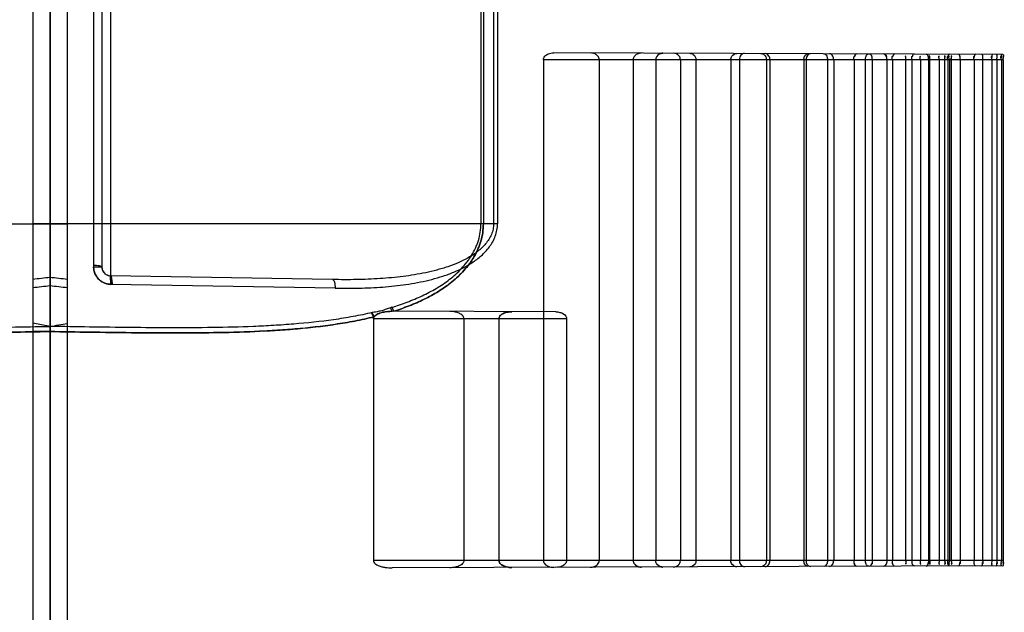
# Model space of a CAD drawing. Header units: millimetres. Extents: x 0 to 297, y 0 to 210.
# Tile 276 of 455: x 145.827 to 146.226, y 158.264 to 158.504. Entities that reach past the tile are written whole.
import ezdxf

# ---------------------------------------------------------------- set-up
doc = ezdxf.new("R2010")
doc.units = ezdxf.units.MM
doc.header["$LTSCALE"] = 16.335
doc.layers.add('INTFCLR_1', color=7, linetype='CONTINUOUS')
doc.layers.add('INTFCLR_72935', color=7, linetype='CONTINUOUS')

msp = doc.modelspace()

# ---------------------------------------------------------------- linework, layer by layer
at = {"layer": 'INTFCLR_1', "color": 6, "linetype": 'Continuous'}
for p, q in [((145.8326077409, 160.3367163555), (145.8326077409, 157.0717026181)), ((145.8396077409, 157.093467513), (145.8396077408, 160.3379506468)), ((146.0394220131, 158.4879683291), (146.0394220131, 158.2849683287)), ((146.0620095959, 158.4879683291), (146.0620095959, 158.2849683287)), ((146.0757812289, 158.4879683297), (146.0757812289, 158.2849683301)), ((146.0849143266, 158.4879683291), (146.0849143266, 158.2849683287)), ((146.0948933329, 158.4879683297), (146.0948933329, 158.2849683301)), ((146.1012081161, 158.4879683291), (146.1012081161, 158.2849683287)), ((146.1153019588, 158.4879683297), (146.1153019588, 158.2849683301)), ((146.1187734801, 158.4879683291), (146.1187734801, 158.2849683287)), ((146.1297089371, 158.4879683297), (146.1297089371, 158.2849683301)), ((146.1311386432, 158.4879683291), (146.1311386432, 158.2849683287)), ((146.144917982, 158.4879683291), (146.144917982, 158.2849683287)), ((146.1457980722, 158.4879683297), (146.1457980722, 158.2849683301)), ((146.1544393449, 158.4879683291), (146.1544393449, 158.2849683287)), ((146.1569801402, 158.4879683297), (146.1569801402, 158.2849683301)), ((146.1652235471, 158.4879683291), (146.1652235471, 158.2849683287)), ((146.1697951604, 158.4879683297), (146.1697951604, 158.2849683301)), ((146.1724958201, 158.4879683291), (146.1724958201, 158.2849683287)), ((146.1785214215, 158.4879683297), (146.1785214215, 158.2849683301)), ((146.1807421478, 158.4879683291), (146.1807421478, 158.2849683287)), ((146.1861223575, 158.4879683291), (146.1861223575, 158.2849683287)), ((146.188645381, 158.4879683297), (146.188645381, 158.2849683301)), ((146.1921121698, 158.4879683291), (146.1921121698, 158.2849683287)), ((146.1953677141, 158.4879683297), (146.1953677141, 158.2849683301)), ((146.1958227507, 158.4879683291), (146.1958227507, 158.2849683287)), ((146.1997312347, 158.4879683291), (146.1997312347, 158.2849683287)), ((146.2019083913, 158.4879683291), (146.2019083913, 158.2849683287)), ((146.2031564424, 158.4879683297), (146.2031564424, 158.2849683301)), ((146.2038386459, 158.4879683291), (146.2038386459, 158.2849683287)), ((146.2045565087, 158.4879683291), (146.2045565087, 158.2849683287)), ((146.2081580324, 158.4879683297), (146.2081580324, 158.2849683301)), ((146.2138381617, 158.4879683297), (146.2138381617, 158.2849683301)), ((146.217300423, 158.4879683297), (146.217300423, 158.2849683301)), ((146.221016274, 158.4879683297), (146.221016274, 158.2849683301)), ((146.2230523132, 158.4879683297), (146.2230523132, 158.2849683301)), ((146.2248900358, 158.4879683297), (146.2248900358, 158.2849683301)), ((146.2255620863, 158.4879683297), (146.2255620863, 158.2849683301)), ((145.8642085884, 158.3969088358), (145.8640466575, 158.4004083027)), ((145.9705592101, 158.3829683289), (145.9705592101, 158.2849683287)), ((146.0072228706, 158.3829683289), (146.0072228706, 158.2849683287)), ((146.0213873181, 158.3829683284), (146.0213873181, 158.2849683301)), ((146.0488330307, 158.3829683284), (146.0488330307, 158.2849683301))]:
    msp.add_line(p, q, dxfattribs=at)
at = {"layer": 'INTFCLR_1', "color": 9, "linetype": 'Continuous'}
for p, q in [((145.8640466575, 158.6105283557), (145.8640466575, 158.4004083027)), ((145.8572678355, 158.6070288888), (145.8572678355, 158.4039077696)), ((145.8606077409, 158.6070288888), (145.8606077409, 158.4039077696)), ((146.0141199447, 158.5894683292), (146.0141199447, 158.4214683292)), ((146.0150926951, 158.5894683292), (146.0150926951, 158.4214683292)), ((146.019255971, 158.5894683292), (146.019255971, 158.4214683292)), ((146.0208377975, 158.5894683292), (146.0208377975, 158.4214683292)), ((146.2254997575, 158.4901213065), (146.0436433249, 158.4907561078)), ((146.2255620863, 158.4879683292), (146.0394220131, 158.4879683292)), ((146.0208377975, 158.4214683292), (145.8326077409, 158.4214683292)), ((145.8606077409, 158.4039077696), (145.8572678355, 158.4039077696)), ((145.9540553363, 158.3988371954), (145.8640466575, 158.4004083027)), ((145.955040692, 158.3953377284), (145.8642085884, 158.3969088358)), ((145.9782187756, 158.3859844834), (145.9774606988, 158.3874217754)), ((145.9780171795, 158.3875969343), (145.9787810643, 158.3859825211)), ((145.9787810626, 158.3859825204), (145.9780171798, 158.3875969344)), ((146.0444739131, 158.3857532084), (145.9782187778, 158.3859844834)), ((145.8396077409, 158.3798797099), (145.8326077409, 158.3811125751)), ((146.0488330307, 158.3829683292), (145.9705592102, 158.3829683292)), ((145.8396077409, 158.3777819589), (145.8326077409, 158.3777819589)), ((146.2255620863, 158.2849683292), (145.9705592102, 158.2849683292)), ((146.2254997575, 158.2828153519), (145.9782187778, 158.281952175))]:
    msp.add_line(p, q, dxfattribs=at)
at = {"layer": 'INTFCLR_1', "color": 7, "linetype": 'Continuous'}
for p, q in [((145.8640466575, 158.4004083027), (145.8642085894, 158.3969088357)), ((145.9708273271, 158.3837502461), (145.9701091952, 158.3854713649)), ((145.9762650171, 158.3858848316), (145.9777512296, 158.3859800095)), ((145.9782187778, 158.3859844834), (145.9766829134, 158.3859240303))]:
    msp.add_line(p, q, dxfattribs=at)
for points in [[(146.0792014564, 158.490631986), (146.0790809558, 158.4906306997), (146.0789595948, 158.4906259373), (146.0788373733, 158.4906176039), (146.078713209, 158.4906055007), (146.0785881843, 158.4905895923), (146.0784655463, 158.4905702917), (146.0783463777, 158.4905479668), (146.0782295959, 158.4905226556), (146.078115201, 158.4904945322)], [(146.0868533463, 158.49045698), (146.0869514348, 158.4904862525), (146.0870512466, 158.4905125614), (146.0871527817, 158.4905357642), (146.0872560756, 158.4905557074), (146.0873610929, 158.4905722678), (146.087467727, 158.4905853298), (146.0875759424, 158.4905947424), (146.0876857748, 158.4906003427), (146.0877972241, 158.4906019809)], [(146.0781198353, 158.2824409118), (146.0782319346, 158.2824134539), (146.0783460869, 158.2823887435), (146.0784622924, 158.2823669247), (146.0785805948, 158.2823481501), (146.0787009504, 158.2823325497), (146.0788232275, 158.2823202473), (146.0789473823, 158.2823113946), (146.0790734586, 158.2823061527), (146.0792014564, 158.2823046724)], [(146.0868533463, 158.2824796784), (146.0869514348, 158.2824504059), (146.0870512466, 158.282424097), (146.0871527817, 158.2824008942), (146.0872560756, 158.2823809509), (146.0873610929, 158.2823643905), (146.087467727, 158.2823513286), (146.0875759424, 158.282341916), (146.0876857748, 158.2823363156), (146.0877972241, 158.2823346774)]]:
    msp.add_lwpolyline(points, dxfattribs=at)
at = {"layer": 'INTFCLR_1', "color": 6, "linetype": 'Continuous'}
for points in [[(145.9708273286, 158.383750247), (145.9707680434, 158.3836587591), (145.9707163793, 158.3835683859), (145.9706723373, 158.3834791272), (145.9706362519, 158.3833909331), (145.9706077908, 158.3833038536), (145.9705859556, 158.3832180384), (145.9705704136, 158.3831335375), (145.9705614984, 158.383050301), (145.9705592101, 158.3829683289)], [(145.9705592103, 158.3829683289), (145.9705599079, 158.3830090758), (145.9705620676, 158.3830499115), (145.9705656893, 158.3830908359), (145.9705707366, 158.3831317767), (145.970577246, 158.3831728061), (145.9705853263, 158.3832141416), (145.9705949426, 158.383255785), (145.9706061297, 158.3832977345), (145.9706191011, 158.3833402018), (145.9706338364, 158.3833832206), (145.9706503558, 158.3834267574), (145.9706689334, 158.3834709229), (145.9706895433, 158.3835157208), (145.9707122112, 158.3835611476), (145.9707372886, 158.3836073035), (145.9707648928, 158.3836542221), (145.9707949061, 158.38370187), (145.9708273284, 158.383750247)]]:
    msp.add_lwpolyline(points, dxfattribs=at)
at = {"layer": 'INTFCLR_1', "color": 9, "linetype": 'Continuous'}
for centre, radius, start, end in [((145.8641077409, 158.4039077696), 0.0035, 180.0000000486, 269.000000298), ((145.6328552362, 160.2521626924), 1.8638532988, 276.1523074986, 276.368782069), ((145.6618817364, 159.931460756), 1.5452884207, 276.3430809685, 276.6042907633), ((145.9872636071, 158.3572494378), 0.0317248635, 106.9451923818, 107.998834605)]:
    msp.add_arc(centre, radius, start, end, dxfattribs=at)
at = {"layer": 'INTFCLR_1', "color": 7, "linetype": 'Continuous'}
for centre, start, end in [((146.02662481, 158.3765764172), 89.7966744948, 99.49599484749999), ((146.02662481, 158.2913602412), 260.5040051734, 270.2033255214)]:
    msp.add_arc(centre, 0.0092390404, start, end, dxfattribs=at)
at = {"layer": 'INTFCLR_1', "color": 6, "linetype": 'Continuous'}
for points, knots in [([(146.039422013, 158.4879683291), (146.039422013, 158.4884710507), (146.0399161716, 158.4895117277), (146.0415045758, 158.4905066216), (146.0428542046, 158.4907588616), (146.0436433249, 158.4907561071)], [0, 0, 0, 0, 0.2743758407, 0.5693106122, 1, 1, 1, 1]), ([(146.0620095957, 158.4879683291), (146.0620095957, 158.488477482), (146.0616047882, 158.4894793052), (146.0602325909, 158.4904653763), (146.059075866, 158.4907022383), (146.0584182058, 158.490704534)], [0, 0, 0, 0, 0.3094380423, 0.6003040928, 1, 1, 1, 1]), ([(146.094893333, 158.4879683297), (146.094893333, 158.4884688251), (146.0944001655, 158.4899252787), (146.0928301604, 158.4905844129), (146.0919025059, 158.490587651)], [0, 0, 0, 0, 0.3504488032, 1, 1, 1, 1]), ([(146.0986647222, 158.4905640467), (146.0991782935, 158.4905622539), (146.1005180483, 158.4901565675), (146.1012081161, 158.4887616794), (146.1012081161, 158.4879683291)], [0, 0, 0, 0, 0.3929640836, 1, 1, 1, 1]), ([(146.1153019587, 158.4879683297), (146.1153019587, 158.4884730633), (146.1156688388, 158.4897705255), (146.117003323, 158.4905000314), (146.117767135, 158.4904973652)], [0, 0, 0, 0, 0.3978821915, 1, 1, 1, 1]), ([(146.1208825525, 158.4904864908), (146.120338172, 158.4904883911), (146.119144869, 158.489850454), (146.1187734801, 158.4886064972), (146.1187734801, 158.4879683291)], [0, 0, 0, 0, 0.4603466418, 1, 1, 1, 1]), ([(146.1275055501, 158.4904633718), (146.127972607, 158.4904617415), (146.129196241, 158.4899982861), (146.1297089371, 158.4886997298), (146.1297089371, 158.4879683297)], [0, 0, 0, 0, 0.3897166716, 1, 1, 1, 1]), ([(146.131138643, 158.4879683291), (146.131138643, 158.4884791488), (146.1309289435, 158.4896114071), (146.129856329, 158.4904551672), (146.1292506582, 158.4904572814)], [0, 0, 0, 0, 0.4575211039, 1, 1, 1, 1]), ([(146.1449179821, 158.4879683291), (146.1449179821, 158.4884720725), (146.1450660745, 158.4894923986), (146.1459749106, 158.4903989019), (146.146500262, 158.490397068)], [0, 0, 0, 0, 0.4894998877, 1, 1, 1, 1]), ([(146.147650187, 158.4903930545), (146.1471693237, 158.490394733), (146.1460884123, 158.4897369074), (146.1457980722, 158.4885835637), (146.1457980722, 158.4879683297)], [0, 0, 0, 0, 0.4387064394, 1, 1, 1, 1]), ([(146.1530172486, 158.4903743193), (146.1535075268, 158.4903726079), (146.1543273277, 158.4894312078), (146.1544393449, 158.4884659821), (146.1544393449, 158.4879683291)], [0, 0, 0, 0, 0.4962690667, 1, 1, 1, 1]), ([(146.15698014, 158.4879683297), (146.15698014, 158.4884630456), (146.1568141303, 158.4895084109), (146.1558559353, 158.4903644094), (146.1553095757, 158.4903663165)], [0, 0, 0, 0, 0.4751953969, 1, 1, 1, 1]), ([(146.1697951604, 158.4879683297), (146.1697951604, 158.4884562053), (146.1699142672, 158.4894027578), (146.1707268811, 158.4903125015), (146.1712063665, 158.4903108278)], [0, 0, 0, 0, 0.5043351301, 1, 1, 1, 1]), ([(146.1785214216, 158.4879683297), (146.1785214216, 158.4884532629), (146.1784292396, 158.4893523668), (146.1776947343, 158.4902881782), (146.1772468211, 158.4902897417)], [0, 0, 0, 0, 0.5198409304, 1, 1, 1, 1]), ([(146.0072228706, 158.3829683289), (146.0072228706, 158.3834326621), (146.0066806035, 158.3844388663), (146.0052841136, 158.3852402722), (146.0034983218, 158.3857820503), (146.0021983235, 158.3859007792), (146.0014580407, 158.3859033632)], [0, 0, 0, 0, 0.199932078, 0.4430199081, 0.6812479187, 1, 1, 1, 1]), ([(146.044473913, 158.3857532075), (146.0450080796, 158.3857513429), (146.0461044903, 158.3856151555), (146.0478413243, 158.3849806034), (146.0488330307, 158.3837363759), (146.0488330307, 158.3829683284)], [0, 0, 0, 0, 0.2876282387, 0.5864384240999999, 1, 1, 1, 1]), ([(145.9705592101, 158.2849683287), (145.9705592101, 158.2844671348), (145.9712510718, 158.2835866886), (145.9725514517, 158.2829128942), (145.973942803, 158.2824428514), (145.975845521, 158.2820544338), (145.9772693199, 158.2819488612), (145.978218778, 158.2819521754)], [0, 0, 0, 0, 0.1724884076, 0.3316087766, 0.5117544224, 0.6732372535, 1, 1, 1, 1]), ([(146.0072228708, 158.2849683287), (146.0072228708, 158.2845039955), (146.0066806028, 158.2834977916), (146.0052841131, 158.2826963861), (146.0034983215, 158.2821546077), (146.0021983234, 158.2820358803), (146.0014580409, 158.2820332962)], [0, 0, 0, 0, 0.1999321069, 0.4430199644, 0.6812479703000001, 1, 1, 1, 1]), ([(146.0394220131, 158.2849683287), (146.0394220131, 158.2844656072), (146.0399161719, 158.2834249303), (146.0415045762, 158.2824300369), (146.0428542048, 158.2821777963), (146.043643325, 158.2821805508)], [0, 0, 0, 0, 0.2743758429, 0.5693106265, 1, 1, 1, 1]), ([(146.0488330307, 158.2849683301), (146.0488330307, 158.2844709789), (146.0483383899, 158.2834355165), (146.0467050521, 158.2824324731), (146.0453086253, 158.2821863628), (146.044473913, 158.2821834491)], [0, 0, 0, 0, 0.2655853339, 0.554261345, 1, 1, 1, 1]), ([(146.0584182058, 158.2822321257), (146.0589586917, 158.2822340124), (146.0600235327, 158.2824167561), (146.061478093, 158.2832679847), (146.0620095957, 158.2843816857), (146.0620095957, 158.2849683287)], [0, 0, 0, 0, 0.3289940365, 0.6429122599, 1, 1, 1, 1]), ([(146.0919025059, 158.282349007), (146.0924328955, 158.2823508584), (146.0938693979, 158.2826352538), (146.094893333, 158.2840789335), (146.094893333, 158.2849683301)], [0, 0, 0, 0, 0.3735714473, 1, 1, 1, 1]), ([(146.1012081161, 158.2849683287), (146.1012081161, 158.284451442), (146.1008343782, 158.2831114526), (146.099453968, 158.2823753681), (146.0986647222, 158.2823726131)], [0, 0, 0, 0, 0.3957368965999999, 1, 1, 1, 1]), ([(146.117767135, 158.2824392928), (146.1172748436, 158.2824375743), (146.1159766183, 158.2828399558), (146.1153019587, 158.2841914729), (146.1153019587, 158.2849683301)], [0, 0, 0, 0, 0.387892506, 1, 1, 1, 1]), ([(146.1187734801, 158.2849683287), (146.1187734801, 158.2844556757), (146.1190433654, 158.2832571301), (146.1202185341, 158.2824478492), (146.1208825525, 158.2824501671)], [0, 0, 0, 0, 0.4356792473, 1, 1, 1, 1]), ([(146.1297089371, 158.2849683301), (146.1297089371, 158.2844641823), (146.1294159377, 158.2832410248), (146.1281958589, 158.2824756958), (146.1275055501, 158.2824732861)], [0, 0, 0, 0, 0.4220714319, 1, 1, 1, 1]), ([(146.1292506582, 158.2824793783), (146.1297441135, 158.2824811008), (146.1308516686, 158.2831542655), (146.131138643, 158.284339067), (146.131138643, 158.2849683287)], [0, 0, 0, 0, 0.4395203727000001, 1, 1, 1, 1]), ([(146.146500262, 158.2825395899), (146.1459722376, 158.2825377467), (146.1450650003, 158.2834483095), (146.1449179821, 158.2844674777), (146.1449179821, 158.2849683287)], [0, 0, 0, 0, 0.5132068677, 1, 1, 1, 1]), ([(146.1457980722, 158.2849683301), (146.1457980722, 158.2844701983), (146.1460105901, 158.2833671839), (146.1470581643, 158.2825415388), (146.147650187, 158.2825436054)], [0, 0, 0, 0, 0.4569354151, 1, 1, 1, 1]), ([(146.1544393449, 158.2849683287), (146.1544393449, 158.2844674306), (146.1543265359, 158.2835008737), (146.1535045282, 158.2825640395), (146.1530172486, 158.2825623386)], [0, 0, 0, 0, 0.5068892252, 1, 1, 1, 1]), ([(146.1553095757, 158.2825703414), (146.1558592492, 158.2825722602), (146.1568157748, 158.2834332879), (146.15698014, 158.2844772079), (146.15698014, 158.2849683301)], [0, 0, 0, 0, 0.5281296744, 1, 1, 1, 1]), ([(146.1712063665, 158.2826258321), (146.170724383, 158.2826241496), (146.1699135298, 158.283537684), (146.1697951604, 158.284483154), (146.1697951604, 158.2849683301)], [0, 0, 0, 0, 0.4983510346, 1, 1, 1, 1]), ([(146.1785214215, 158.2849683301), (146.1785214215, 158.2844833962), (146.1784292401, 158.2835842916), (146.1776947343, 158.2826484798), (146.1772468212, 158.2826469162)], [0, 0, 0, 0, 0.5198414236, 1, 1, 1, 1])]:
    msp.add_open_spline(points, degree=3, knots=knots, dxfattribs=at)
at = {"layer": 'INTFCLR_1', "color": 7, "linetype": 'Continuous'}
for points, knots in [([(146.0792014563, 158.4906319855), (146.0785737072, 158.4906251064), (146.0774479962, 158.4903924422), (146.07615108, 158.4894082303), (146.0757781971, 158.4884434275), (146.0757812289, 158.4879683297)], [0, 0, 0, 0, 0.3973231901, 0.6993068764, 1, 1, 1, 1]), ([(146.0877972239, 158.4906019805), (146.0872161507, 158.4905984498), (146.0857849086, 158.4902354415), (146.0849080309, 158.4887885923), (146.0849143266, 158.4879683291)], [0, 0, 0, 0, 0.4146538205, 1, 1, 1, 1]), ([(145.8572348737, 158.4045840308), (145.8571910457, 158.4041348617), (145.8572870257, 158.4032244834), (145.8576287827, 158.4012241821), (145.8587490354, 158.3993934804), (145.8603202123, 158.3980928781), (145.8615291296, 158.3974342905), (145.8628397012, 158.3970205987), (145.8637529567, 158.3969167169), (145.8642085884, 158.3969088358)], [0, 0, 0, 0, 0.1171688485, 0.2350644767, 0.5268070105, 0.6452268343, 0.7631076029, 0.8816894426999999, 1, 1, 1, 1]), ([(145.8606077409, 158.4039077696), (145.8605979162, 158.404009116), (145.8601631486, 158.4041665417), (145.8591829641, 158.4045510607), (145.8580290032, 158.4045074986), (145.8572348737, 158.4045840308)], [0, 0, 0, 0, 0.0875192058, 0.314255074, 1, 1, 1, 1]), ([(145.8642085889, 158.3969088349), (145.8635421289, 158.3969207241), (145.8622069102, 158.3971326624), (145.860381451, 158.3979913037), (145.8588730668, 158.3993199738), (145.8576257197, 158.4012753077), (145.8572680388, 158.4029321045), (145.8572678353, 158.4039077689)], [0, 0, 0, 0, 0.1838960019, 0.367241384, 0.5495628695, 0.7308281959, 1, 1, 1, 1]), ([(145.8648889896, 158.3968645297), (145.8644358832, 158.3968291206), (145.8635218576, 158.396939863), (145.8621759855, 158.3971875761), (145.8607022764, 158.3978247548), (145.8594085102, 158.3987898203), (145.8583984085, 158.4000287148), (145.8577535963, 158.4012379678), (145.8573571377, 158.4025462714), (145.8572678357, 158.403455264), (145.8572678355, 158.4039077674)], [0, 0, 0, 0, 0.1177011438, 0.2360735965, 0.3537602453, 0.5301783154, 0.6481305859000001, 0.7652381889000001, 0.8828127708, 1, 1, 1, 1]), ([(145.8606077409, 158.4039077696), (145.860607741, 158.4036815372), (145.8606729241, 158.4030042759), (145.8611123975, 158.4019306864), (145.862311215, 158.4007120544), (145.8636067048, 158.4003247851), (145.8643837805, 158.4003861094)], [0, 0, 0, 0, 0.1186687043, 0.3548923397, 0.5911227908, 1, 1, 1, 1]), ([(145.8648889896, 158.3968645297), (145.8648723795, 158.3970787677), (145.864823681, 158.397675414), (145.8647262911, 158.3985672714), (145.8646282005, 158.3995363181), (145.8644919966, 158.3999915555), (145.8644514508, 158.4003909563), (145.8643837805, 158.4003861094)], [0, 0, 0, 0, 0.1805511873, 0.5003571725, 0.7720093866, 0.9429951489, 1, 1, 1, 1]), ([(145.9774606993, 158.3874217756), (145.9768750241, 158.3872247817), (145.9757115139, 158.3868189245), (145.9739474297, 158.3861605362), (145.971891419, 158.3857616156), (145.970438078, 158.3855277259), (145.9696225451, 158.3853871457)], [0, 0, 0, 0, 0.2283137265, 0.4555829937, 0.6942254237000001, 1, 1, 1, 1]), ([(145.9696225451, 158.3853871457), (145.9697274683, 158.3852761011), (145.9701595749, 158.3846853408), (145.9704199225, 158.3839836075), (145.9705458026, 158.3834222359)], [0, 0, 0, 0, 0.2098291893, 1, 1, 1, 1]), ([(145.9705458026, 158.3834222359), (145.9706902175, 158.3838503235), (145.9714110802, 158.3843662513), (145.9726791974, 158.3851135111), (145.9743493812, 158.3856095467), (145.9763047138, 158.385925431), (145.9775938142, 158.3859866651), (145.9782187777, 158.3859844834)], [0, 0, 0, 0, 0.1621825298, 0.2875748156, 0.5383459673, 0.7756509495, 1, 1, 1, 1]), ([(145.9762656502, 158.385884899), (145.9756533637, 158.3858198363), (145.9745420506, 158.385643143), (145.9726603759, 158.3851013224), (145.971330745, 158.3844530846), (145.9708273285, 158.3837502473)], [0, 0, 0, 0, 0.3108548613, 0.563540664, 1, 1, 1, 1]), ([(146.0251005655, 158.3856888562), (146.024628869, 158.3856092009), (146.0236211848, 158.385344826), (146.0221618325, 158.3846472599), (146.0213773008, 158.3835633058), (146.021387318, 158.3829683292)], [0, 0, 0, 0, 0.2940493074, 0.6342257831, 1, 1, 1, 1]), ([(146.021387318, 158.3829683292), (146.0213849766, 158.3834901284), (146.021975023, 158.3844513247), (146.0233887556, 158.3852707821), (146.0244726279, 158.3855829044), (146.0251024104, 158.3856891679)], [0, 0, 0, 0, 0.3197339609, 0.6086481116, 1, 1, 1, 1]), ([(146.021387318, 158.3829683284), (146.021387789, 158.3834933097), (146.0219751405, 158.3844496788), (146.023373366, 158.3852621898), (146.0249555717, 158.3857255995), (146.026120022, 158.3858134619), (146.0266575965, 158.3858153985)], [0, 0, 0, 0, 0.2439500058, 0.4596669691, 0.7501966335, 1, 1, 1, 1]), ([(146.0251005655, 158.2822478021), (146.024628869, 158.2823274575), (146.0236211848, 158.2825918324), (146.0221618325, 158.2832893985), (146.0213773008, 158.2843733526), (146.021387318, 158.2849683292)], [0, 0, 0, 0, 0.2940493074, 0.6342257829, 1, 1, 1, 1]), ([(146.0266575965, 158.2821212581), (146.0260961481, 158.2821236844), (146.0250738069, 158.2822026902), (146.0235658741, 158.2826165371), (146.0221460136, 158.2833071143), (146.0213829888, 158.2843727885), (146.021387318, 158.2849683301)], [0, 0, 0, 0, 0.2614225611, 0.4746773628, 0.7226981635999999, 1, 1, 1, 1]), ([(146.021387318, 158.2849683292), (146.0213849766, 158.28444653), (146.021975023, 158.2834853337), (146.0233887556, 158.2826658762), (146.0244726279, 158.282353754), (146.0251024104, 158.2822474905)], [0, 0, 0, 0, 0.3197339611, 0.6086481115, 1, 1, 1, 1]), ([(146.0757812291, 158.2849683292), (146.0757808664, 158.2844746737), (146.0762664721, 158.2832512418), (146.0774246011, 158.2826221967), (146.0781198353, 158.2824409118)], [0, 0, 0, 0, 0.4072607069, 1, 1, 1, 1]), ([(146.0757812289, 158.2849683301), (146.0757810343, 158.2844946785), (146.0761452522, 158.2835385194), (146.0774372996, 158.2825476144), (146.0785652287, 158.2823131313), (146.0792014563, 158.2823046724)], [0, 0, 0, 0, 0.2997749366, 0.5972949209, 1, 1, 1, 1]), ([(146.0877972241, 158.2823346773), (146.0872161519, 158.2823382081), (146.0857849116, 158.282701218), (146.0849080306, 158.2841480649), (146.0849143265, 158.2849683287)], [0, 0, 0, 0, 0.4146531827, 1, 1, 1, 1])]:
    msp.add_open_spline(points, degree=3, knots=knots, dxfattribs=at)
at = {"layer": 'INTFCLR_1', "color": 6, "linetype": 'Continuous'}
for points in [[(146.165223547, 158.4879683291), (146.165223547, 158.4884635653), (146.1649859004, 158.4894332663), (146.1654811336, 158.4894315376)], [(146.1664112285, 158.4903275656), (146.1658691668, 158.4903294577), (146.1653653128, 158.4896244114), (146.1653653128, 158.4890823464)], [(146.1714330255, 158.4903100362), (146.1719472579, 158.4903082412), (146.172368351, 158.4895974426), (146.172368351, 158.489083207)], [(146.1724958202, 158.4879683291), (146.1724958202, 158.4884612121), (146.1727578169, 158.4894271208), (146.1722649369, 158.4894288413)], [(146.1772468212, 158.4902897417), (146.177763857, 158.4902879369), (146.1783336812, 158.4897001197), (146.1783336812, 158.4891830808)], [(146.1807421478, 158.4879683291), (146.1807421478, 158.4884567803), (146.1804495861, 158.4894222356), (146.1809380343, 158.4894205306)], [(146.1816136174, 158.4902744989), (146.1811417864, 158.4902761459), (146.1808513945, 158.4895535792), (146.1808513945, 158.4890817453)], [(146.1861223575, 158.4879683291), (146.1861223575, 158.4884603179), (146.1864382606, 158.4894320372), (146.1859462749, 158.4894337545)], [(146.1886453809, 158.4879683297), (146.1886453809, 158.4884477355), (146.1884002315, 158.4893890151), (146.1888796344, 158.4893873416)], [(146.1897150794, 158.4902462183), (146.189248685, 158.4902478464), (146.1888101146, 158.489645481), (146.1888101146, 158.4891790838)], [(146.1921121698, 158.4879683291), (146.1921121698, 158.4884582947), (146.1917659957, 158.4894328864), (146.1922559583, 158.4894311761)], [(146.1944071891, 158.4902298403), (146.1949726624, 158.4902278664), (146.1953027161, 158.4893545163), (146.1953027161, 158.4887890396)], [(146.195367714, 158.4879683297), (146.195367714, 158.4884453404), (146.1956343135, 158.4893821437), (146.1951573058, 158.4893838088)], [(146.1958227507, 158.4879683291), (146.1958227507, 158.4884996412), (146.1962070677, 158.4895536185), (146.1956757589, 158.4895554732)], [(146.1958227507, 158.4879683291), (146.1958227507, 158.4884561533), (146.1961901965, 158.4894251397), (146.1957023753, 158.4894268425)], [(146.1997312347, 158.4879683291), (146.1997312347, 158.4884967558), (146.1993109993, 158.4895517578), (146.1998394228, 158.4895499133)], [(146.1997312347, 158.4879683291), (146.1997312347, 158.488455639), (146.1993334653, 158.4894292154), (146.1998207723, 158.4894275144)], [(146.2019083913, 158.4879683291), (146.2019083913, 158.4884956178), (146.2023538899, 158.489546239), (146.2018266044, 158.4895480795)], [(146.2019083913, 158.4879683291), (146.2019083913, 158.4884555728), (146.2023278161, 158.4894267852), (146.2018405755, 158.489428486)], [(146.2031564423, 158.4879683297), (146.2031564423, 158.4884409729), (146.2028623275, 158.4893766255), (146.2033349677, 158.4893749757)], [(146.2039463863, 158.4901965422), (146.2034171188, 158.4901983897), (146.2032123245, 158.4893178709), (146.2032123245, 158.4887886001)], [(146.2038386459, 158.4879683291), (146.2038386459, 158.488494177), (146.203357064, 158.4895470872), (146.2038829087, 158.4895452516)], [(146.2038386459, 158.4879683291), (146.2038386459, 158.4884571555), (146.2033871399, 158.4894360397), (146.2038759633, 158.4894343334)], [(146.2045565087, 158.4879683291), (146.2045565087, 158.4884937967), (146.2050634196, 158.4895427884), (146.2045379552, 158.4895446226)], [(146.2045565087, 158.4879683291), (146.2045565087, 158.4884513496), (146.2050244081, 158.4894156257), (146.2045413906, 158.4894173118)], [(146.2074598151, 158.4901842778), (146.2079727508, 158.4901824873), (146.2081088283, 158.489301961), (146.2081088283, 158.4887890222)], [(146.2081580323, 158.4879683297), (146.2081580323, 158.4884444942), (146.208473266, 158.4893860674), (146.2079971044, 158.4893877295)], [(146.2138381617, 158.4879683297), (146.2138381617, 158.48844231), (146.2134954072, 158.4893858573), (146.2139693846, 158.4893842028)], [(146.2143878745, 158.4901600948), (146.2139001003, 158.4901617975), (146.2138784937, 158.4892760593), (146.2138784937, 158.4887882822)], [(146.2168313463, 158.4901515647), (146.2173083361, 158.4901498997), (146.2172665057, 158.48926535), (146.2172665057, 158.4887883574)], [(146.217300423, 158.4879683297), (146.217300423, 158.488440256), (146.2176622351, 158.4893781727), (146.2171903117, 158.4893798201)], [(146.2210162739, 158.4879683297), (146.2210162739, 158.4884395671), (146.2206267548, 158.4893813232), (146.2210979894, 158.4893796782)], [(146.2213506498, 158.4901357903), (146.22088962, 158.4901373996), (146.2210415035, 158.4892487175), (146.2210415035, 158.4887876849)], [(146.2227919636, 158.490130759), (146.2232468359, 158.4901291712), (146.2230333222, 158.4892425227), (146.2230333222, 158.4887876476)], [(146.2230523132, 158.4879683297), (146.2230523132, 158.4884396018), (146.2234614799, 158.4893791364), (146.2229902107, 158.4893807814)], [(146.2248900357, 158.4879683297), (146.2248900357, 158.4884409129), (146.2244514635, 158.4893873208), (146.2249240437, 158.4893856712)], [(146.2250232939, 158.490122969), (146.2245761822, 158.4901245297), (146.2249004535, 158.4892343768), (146.2249004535, 158.4887872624)], [(146.2254997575, 158.4901213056), (146.2260789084, 158.490119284), (146.2255610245, 158.4889640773), (146.2255610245, 158.4883849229)], [(146.2255620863, 158.4879683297), (146.2255620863, 158.4884355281), (146.2260153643, 158.489368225), (146.2255481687, 158.4893698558)], [(146.1652235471, 158.2849683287), (146.1652235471, 158.2844730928), (146.1649859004, 158.2835033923), (146.1654811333, 158.283505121)], [(146.1724958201, 158.2849683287), (146.1724958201, 158.2844754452), (146.1727578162, 158.2835095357), (146.1722649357, 158.2835078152)], [(146.1807421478, 158.2849683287), (146.1807421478, 158.2844798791), (146.1804495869, 158.2835144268), (146.1809380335, 158.2835161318)], [(146.1861223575, 158.2849683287), (146.1861223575, 158.2844763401), (146.1864382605, 158.2835046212), (146.1859462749, 158.2835029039)], [(146.188645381, 158.2849683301), (146.188645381, 158.2844889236), (146.1884002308, 158.2835476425), (146.1888796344, 158.2835493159)], [(146.1921121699, 158.2849683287), (146.1921121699, 158.2844783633), (146.1917659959, 158.283503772), (146.1922559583, 158.2835054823)], [(146.1953677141, 158.2849683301), (146.1953677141, 158.28449132), (146.1956343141, 158.2835545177), (146.1951573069, 158.2835528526)], [(146.1958227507, 158.2849683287), (146.1958227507, 158.2844370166), (146.1962070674, 158.2833830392), (146.1956757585, 158.2833811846)], [(146.1958227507, 158.2849683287), (146.1958227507, 158.2844805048), (146.1961901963, 158.2835115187), (146.1957023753, 158.2835098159)], [(146.1997312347, 158.2849683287), (146.1997312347, 158.2844399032), (146.199311, 158.2833849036), (146.1998394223, 158.2833867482)], [(146.1997312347, 158.2849683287), (146.1997312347, 158.284481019), (146.1993334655, 158.283507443), (146.1998207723, 158.283509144)], [(146.2019083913, 158.2849683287), (146.2019083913, 158.2844410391), (146.2023538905, 158.2833904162), (146.2018266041, 158.2833885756)], [(146.2019083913, 158.2849683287), (146.2019083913, 158.2844810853), (146.2023278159, 158.2835098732), (146.2018405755, 158.2835081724)], [(146.2031564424, 158.2849683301), (146.2031564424, 158.2844956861), (146.2028623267, 158.2835600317), (146.2033349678, 158.2835616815)], [(146.2038386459, 158.2849683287), (146.2038386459, 158.2844424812), (146.2033570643, 158.2833895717), (146.2038829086, 158.2833914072)], [(146.2038386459, 158.2849683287), (146.2038386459, 158.2844795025), (146.20338714, 158.2835006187), (146.2038759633, 158.283502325)], [(146.2045565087, 158.2849683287), (146.2045565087, 158.284442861), (146.2050634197, 158.2833938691), (146.2045379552, 158.2833920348)], [(146.2045565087, 158.2849683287), (146.2045565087, 158.2844853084), (146.2050244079, 158.2835210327), (146.2045413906, 158.2835193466)], [(146.2081580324, 158.2849683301), (146.2081580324, 158.2844921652), (146.2084732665, 158.283550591), (146.2079971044, 158.2835489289)], [(146.2138381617, 158.2849683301), (146.2138381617, 158.2844943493), (146.2134954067, 158.2835508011), (146.2139693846, 158.2835524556)], [(146.217300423, 158.2849683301), (146.217300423, 158.2844964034), (146.2176622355, 158.2835584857), (146.2171903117, 158.2835568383)], [(146.221016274, 158.2849683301), (146.221016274, 158.2844970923), (146.2206267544, 158.2835553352), (146.2210979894, 158.2835569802)], [(146.2230523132, 158.2849683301), (146.2230523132, 158.2844970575), (146.2234614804, 158.283557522), (146.2229902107, 158.283555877)], [(146.2248900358, 158.2849683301), (146.2248900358, 158.2844957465), (146.224451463, 158.2835493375), (146.2249240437, 158.2835509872)], [(146.2255620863, 158.2849683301), (146.2255620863, 158.2845011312), (146.2260153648, 158.2835684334), (146.2255481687, 158.2835668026)], [(146.1664112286, 158.2826090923), (146.1658691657, 158.2826072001), (146.1653653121, 158.2833122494), (146.1653653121, 158.2838543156)], [(146.1714330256, 158.2826266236), (146.1719472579, 158.2826284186), (146.1723683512, 158.2833392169), (146.1723683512, 158.2838534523)], [(146.1772468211, 158.2826469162), (146.1777638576, 158.282648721), (146.1783336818, 158.2832365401), (146.1783336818, 158.2837535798)], [(146.1816136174, 158.282662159), (146.1811417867, 158.282660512), (146.1808513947, 158.2833830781), (146.1808513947, 158.2838549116)], [(146.1897150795, 158.2826904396), (146.1892486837, 158.2826888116), (146.1888101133, 158.2832911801), (146.1888101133, 158.2837575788)], [(146.1944071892, 158.2827068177), (146.1949726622, 158.2827087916), (146.195302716, 158.2835821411), (146.195302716, 158.2841476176)], [(146.2039463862, 158.2827401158), (146.2034171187, 158.2827382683), (146.2032123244, 158.2836187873), (146.2032123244, 158.2841480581)], [(146.2074598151, 158.2827523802), (146.2079727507, 158.2827541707), (146.2081088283, 158.2836346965), (146.2081088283, 158.2841476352)], [(146.2143878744, 158.2827765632), (146.2139000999, 158.2827748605), (146.2138784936, 158.2836605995), (146.2138784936, 158.2841483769)], [(146.2168313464, 158.2827850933), (146.2173083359, 158.2827867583), (146.2172665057, 158.2836713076), (146.2172665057, 158.2841483)], [(146.2213506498, 158.2828008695), (146.220889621, 158.2827992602), (146.2210415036, 158.2836879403), (146.2210415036, 158.284148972)], [(146.2227919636, 158.282805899), (146.2232468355, 158.2828074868), (146.2230333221, 158.2836941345), (146.2230333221, 158.2841490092)], [(146.2250232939, 158.282813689), (146.2245761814, 158.2828121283), (146.2249004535, 158.2837022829), (146.2249004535, 158.2841493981)], [(146.2254997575, 158.2828153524), (146.2260789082, 158.282817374), (146.2255610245, 158.2839725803), (146.2255610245, 158.2845517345)]]:
    msp.add_open_spline(points, degree=3, dxfattribs=at)
at = {"layer": 'INTFCLR_1', "color": 9, "linetype": 'Continuous'}
for points, knots in [([(146.019255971, 158.4214683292), (146.0192563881, 158.4207249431), (146.0190973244, 158.4192309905), (146.0184175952, 158.4170900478), (146.0173663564, 158.4151024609), (146.0160325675, 158.4132936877), (146.0144822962, 158.41166433), (146.0127721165, 158.4101991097), (146.0109372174, 158.4088798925), (146.0083606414, 158.4073006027), (146.0049564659, 158.4056232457), (146.0014064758, 158.4042631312), (145.9984927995, 158.4033303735), (145.9955302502, 158.402485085), (145.9902640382, 158.4012335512), (145.9825796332, 158.3999926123), (145.9747897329, 158.3992811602), (145.968480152, 158.3989547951), (145.9620843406, 158.3987718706), (145.9572704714, 158.398781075), (145.9540553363, 158.3988371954)], [0, 0, 0, 0, 0.0300620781, 0.0602380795, 0.09031052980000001, 0.1205782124, 0.1508423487, 0.1810664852, 0.2115213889, 0.2421356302, 0.3031906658, 0.3646649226, 0.3957042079, 0.4268890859, 0.4892303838, 0.614485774, 0.7412698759, 0.8053853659, 0.8699621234, 1, 1, 1, 1]), ([(145.9550406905, 158.3953377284), (145.9582775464, 158.3952817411), (145.9647133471, 158.395284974), (145.9743050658, 158.3957303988), (145.9837676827, 158.3967345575), (145.9915384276, 158.3981815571), (145.9976214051, 158.3998375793), (146.0013492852, 158.401121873), (146.0042594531, 158.4023259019), (146.0071061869, 158.4036575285), (146.0105363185, 158.4055900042), (146.0137090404, 158.4079633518), (146.0160032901, 158.4101947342), (146.0175770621, 158.412075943), (146.0189314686, 158.4141620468), (146.0199899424, 158.4164427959), (146.0206776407, 158.4189001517), (146.0208377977, 158.4206071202), (146.0208377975, 158.4214683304)], [0, 0, 0, 0, 0.1264469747, 0.2512990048, 0.3748752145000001, 0.4978716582, 0.5595247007, 0.6209863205, 0.6517232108, 0.6825007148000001, 0.7437042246, 0.8051861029, 0.8366130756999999, 0.8685369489, 0.9007853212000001, 0.9334888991, 0.9663620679, 1, 1, 1, 1]), ([(145.9780171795, 158.3875969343), (145.9790664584, 158.3879181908), (145.9811575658, 158.3885906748), (145.9852819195, 158.3900592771), (145.9903118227, 158.3921628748), (145.9960976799, 158.3951931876), (146.0006266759, 158.3982280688), (146.0039765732, 158.4010274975), (146.0063330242, 158.4033213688), (146.008114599, 158.4054154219), (146.0094294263, 158.4071961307), (146.0106469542, 158.4090694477), (146.0117123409, 158.411049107), (146.0125784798, 158.4131282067), (146.0133152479, 158.4152716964), (146.0139465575, 158.418052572), (146.0141211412, 158.4203285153), (146.0141199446, 158.4214683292)], [0, 0, 0, 0, 0.06220325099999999, 0.1244892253, 0.2481372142, 0.3709025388, 0.4942158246, 0.5562665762, 0.6181693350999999, 0.6804001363, 0.7118692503, 0.7435867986, 0.8069959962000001, 0.8389352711, 0.871178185, 0.9353900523, 1, 1, 1, 1]), ([(146.0150926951, 158.4214683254), (146.0150926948, 158.4202757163), (146.0149194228, 158.4178954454), (146.0142825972, 158.4149852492), (146.0135458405, 158.4127397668), (146.0126746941, 158.4105715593), (146.0116107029, 158.408501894), (146.0103847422, 158.4065437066), (146.0090720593, 158.404675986), (146.0065708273, 158.4016295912), (146.0036895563, 158.3989399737), (146.0010514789, 158.3968784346), (145.9992530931, 158.3955667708), (145.9960112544, 158.3934274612), (145.9921126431, 158.3912979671), (145.9880917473, 158.3894402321), (145.9840082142, 158.3877500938), (145.9808825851, 158.3866515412), (145.9787810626, 158.3859825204)], [0, 0, 0, 0, 0.0659425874, 0.1314246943, 0.1641772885, 0.1965294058, 0.2605511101, 0.2924955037, 0.3242281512, 0.3867182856, 0.5101407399, 0.5410443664, 0.5718487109, 0.6331896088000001, 0.755690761, 0.8169863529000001, 0.8780549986, 1, 1, 1, 1]), ([(145.9787810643, 158.3859825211), (145.9798373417, 158.3863187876), (145.9819419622, 158.3870237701), (145.986091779, 158.3885685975), (145.9911558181, 158.3907756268), (145.9969778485, 158.393956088), (146.0015269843, 158.3971393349), (146.0048956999, 158.4000653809), (146.007261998, 158.4024730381), (146.0090590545, 158.4046590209), (146.0103738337, 158.406527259), (146.0116033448, 158.4084884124), (146.0126711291, 158.4105633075), (146.013544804, 158.4127367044), (146.014282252, 158.4149839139), (146.0149193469, 158.417894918), (146.0150926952, 158.4202752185), (146.0150926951, 158.4214683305)], [0, 0, 0, 0, 0.0612913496, 0.1226963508, 0.2448017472, 0.366370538, 0.4889641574, 0.5508997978, 0.6128751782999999, 0.6754065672, 0.7071123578, 0.7391350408, 0.8033444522, 0.8357786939, 0.8685765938, 0.9340309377, 1, 1, 1, 1]), ([(145.9540553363, 158.3988371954), (145.9544745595, 158.3988298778), (145.955001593, 158.3972110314), (145.9550538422, 158.3961650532), (145.955040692, 158.3953377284)], [0, 0, 0, 0, 0.336313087, 1, 1, 1, 1]), ([(145.9701091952, 158.3854713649), (145.9675418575, 158.38485798), (145.9636494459, 158.384055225), (145.9584141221, 158.3831590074), (145.950433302, 158.3819438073), (145.9410094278, 158.3809500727), (145.9301594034, 158.3802081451), (145.919187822, 158.3796680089), (145.9054093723, 158.3793315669), (145.8888319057, 158.3792578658), (145.8722038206, 158.3793823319), (145.8557900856, 158.3796068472), (145.8449189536, 158.3797871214), (145.8396077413, 158.3798797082)], [0, 0, 0, 0, 0.0604906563, 0.09102088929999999, 0.1217192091, 0.2454818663, 0.3080088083, 0.3709441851, 0.4972011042, 0.6238179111, 0.750836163, 0.878266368, 1, 1, 1, 1]), ([(145.8396077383, 158.3777818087), (145.8449809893, 158.3776884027), (145.8559745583, 158.3775081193), (145.8725530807, 158.3772861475), (145.8893077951, 158.3771719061), (145.9059569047, 158.3772664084), (145.9225017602, 158.3777106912), (145.9348512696, 158.3784538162), (145.9430303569, 158.3792070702), (145.9484284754, 158.3797814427), (145.9551108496, 158.3806500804), (145.9630339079, 158.3819860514), (145.9682482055, 158.3831147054), (145.9708273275, 158.3837502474)], [0, 0, 0, 0, 0.1224441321, 0.2505140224, 0.3777622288, 0.5041927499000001, 0.6298397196, 0.7548262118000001, 0.7859775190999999, 0.8169773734, 0.8785095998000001, 0.9394787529, 1, 1, 1, 1]), ([(145.9708273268, 158.3837502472), (145.9682441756, 158.3831137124), (145.9643308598, 158.382266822), (145.9590651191, 158.3813167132), (145.9510396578, 158.3800426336), (145.9415609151, 158.3789938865), (145.930646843, 158.3782010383), (145.9196118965, 158.3776307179), (145.9057534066, 158.377263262), (145.8890798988, 158.3771723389), (145.872355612, 158.3772884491), (145.8558591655, 158.3775099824), (145.8449373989, 158.3776891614), (145.8396077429, 158.3777818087)], [0, 0, 0, 0, 0.0606161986, 0.0911739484, 0.1219094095, 0.2457497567, 0.3082787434, 0.3712321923, 0.4974914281, 0.6241049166, 0.751120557, 0.8785484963, 1, 1, 1, 1])]:
    msp.add_open_spline(points, degree=3, knots=knots, dxfattribs=at)
at = {"layer": 'INTFCLR_72935', "color": 6, "linetype": 'Continuous'}
for p, q in [((145.8396077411, 160.3379506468), (145.8396072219, 157.0704683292)), ((145.8466077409, 160.3367163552), (145.8466077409, 157.0717026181))]:
    msp.add_line(p, q, dxfattribs=at)
at = {"layer": 'INTFCLR_72935', "color": 9, "linetype": 'Continuous'}
msp.add_line((145.6583776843, 158.4214683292), (145.8466077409, 158.4214683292), dxfattribs=at)
for centre, radius, start, end in [((146.0463602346, 160.2521626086), 1.8638532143, 263.6312179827, 263.8476925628), ((146.0173337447, 159.9314607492), 1.5452884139, 263.3957092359, 263.6569190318)]:
    msp.add_arc(centre, radius, start, end, dxfattribs=at)
at = {"layer": 'INTFCLR_72935', "color": 6, "linetype": 'Continuous'}
for centre, radius, start, end in [((145.6078679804, 159.6945063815), 1.3349430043, 279.996920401, 280.302137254), ((145.6078769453, 159.6944563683), 1.3348921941, 279.9969140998, 280.3021425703)]:
    msp.add_arc(centre, radius, start, end, dxfattribs=at)
at = {"layer": 'INTFCLR_72935', "color": 9, "linetype": 'Continuous'}
for points, knots in [([(145.7091062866, 158.3854713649), (145.7116736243, 158.38485798), (145.7155660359, 158.384055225), (145.7208013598, 158.3831590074), (145.7287821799, 158.3819438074), (145.738206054, 158.3809500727), (145.7490560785, 158.3802081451), (145.7600276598, 158.3796680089), (145.7738061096, 158.3793315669), (145.7903835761, 158.3792578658), (145.8070116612, 158.3793823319), (145.8234253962, 158.3796068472), (145.8342965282, 158.3797871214), (145.8396077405, 158.3798797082)], [0, 0, 0, 0, 0.0604906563, 0.0910208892, 0.1217192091, 0.2454818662, 0.3080088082, 0.3709441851, 0.4972011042, 0.6238179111, 0.750836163, 0.878266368, 1, 1, 1, 1]), ([(145.8396077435, 158.3777818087), (145.8342344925, 158.3776884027), (145.8232409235, 158.3775081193), (145.8066624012, 158.3772861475), (145.7899076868, 158.3771719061), (145.7732585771, 158.3772664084), (145.7567137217, 158.3777106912), (145.7443642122, 158.3784538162), (145.7361851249, 158.3792070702), (145.7307870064, 158.3797814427), (145.7241046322, 158.3806500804), (145.7161815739, 158.3819860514), (145.7109672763, 158.3831147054), (145.7083881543, 158.3837502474)], [0, 0, 0, 0, 0.1224441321, 0.2505140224, 0.3777622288, 0.5041927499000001, 0.6298397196, 0.7548262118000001, 0.7859775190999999, 0.8169773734, 0.8785095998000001, 0.9394787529, 1, 1, 1, 1]), ([(145.708388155, 158.3837502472), (145.7109713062, 158.3831137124), (145.714884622, 158.382266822), (145.7201503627, 158.3813167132), (145.728175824, 158.3800426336), (145.7376545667, 158.3789938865), (145.7485686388, 158.3782010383), (145.7596035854, 158.3776307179), (145.7734620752, 158.377263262), (145.790135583, 158.3771723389), (145.8068598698, 158.3772884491), (145.8233563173, 158.3775099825), (145.8342780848, 158.3776891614), (145.8396077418, 158.3777818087)], [0, 0, 0, 0, 0.06061619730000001, 0.09117394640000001, 0.1219094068, 0.2457497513, 0.3082787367, 0.3712321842, 0.4974914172, 0.6241049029, 0.7511205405, 0.878548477, 1, 1, 1, 1])]:
    msp.add_open_spline(points, degree=3, knots=knots, dxfattribs=at)

doc.saveas('drawing.dxf')
